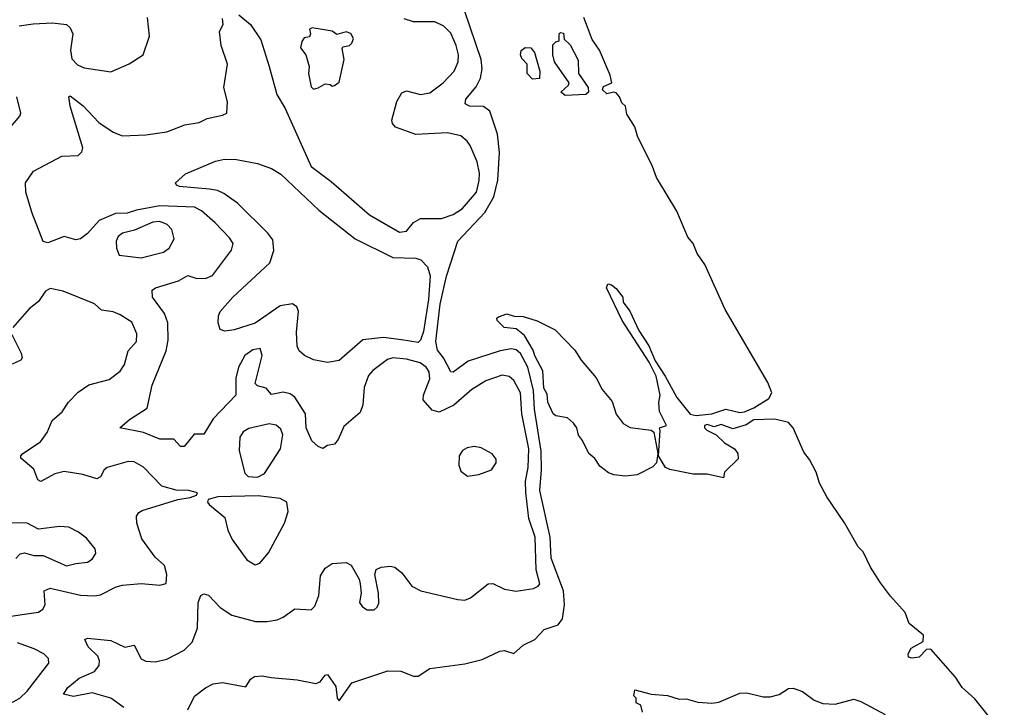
# Model space of a CAD drawing. Extents: x 1493970 to 1595317, y 729910 to 844791.
# Tile 337 of 338: x 1566684 to 1570911, y 837286 to 840235. Entities that reach past the tile are written whole.
import ezdxf

# ---------------------------------------------------------------- set-up
doc = ezdxf.new("R2010")
doc.units = 0

msp = doc.modelspace()

# ---------------------------------------------------------------- linework, layer by layer
at = {"layer": '0CON10XD'}
for points in [[(1566681.2, 840208.8), (1566741.7, 840218.3), (1566825, 840221.8), (1566885, 840214.4), (1566900.9, 840200.9), (1566911.5, 840175), (1566902.5, 840105), (1566908, 840068), (1566931.9, 840041.9), (1566960.7, 840029.3), (1567075, 840011.9), (1567154.3, 840045.7), (1567213.3, 840085), (1567240.5, 840165), (1567232.2, 840245)], [(1568618.8, 837755), (1568695, 837815.8), (1568715, 837817.1), (1568765, 837792.5), (1568815, 837783.5), (1568890, 837795), (1568910, 837805), (1568916.5, 837815), (1568900.6, 837875), (1568896.8, 838015), (1568869.2, 838095), (1568856.9, 838206.9), (1568854.6, 838255.4), (1568867, 838315), (1568870.3, 838395), (1568840.2, 838545), (1568833.5, 838635), (1568805, 838687.7), (1568785, 838704.6), (1568755, 838710.5), (1568685, 838686.2), (1568625, 838649.6), (1568547.7, 838582.3), (1568485, 838552.1), (1568455, 838560.4), (1568416, 838605), (1568417.1, 838625), (1568445.3, 838695), (1568441.5, 838725), (1568428.8, 838745), (1568403.1, 838763.1), (1568345, 838778.8), (1568285.8, 838784.2), (1568262.3, 838777.7), (1568199.6, 838730.4), (1568181.5, 838708.5), (1568163.1, 838656.9), (1568157.5, 838582.5), (1568145, 838550), (1568075, 838490.8), (1568050.9, 838435), (1568035, 838414.2), (1568005, 838408.8), (1567985, 838396), (1567965, 838404), (1567938.7, 838428.7), (1567913.8, 838485), (1567910.5, 838545), (1567865, 838616.4), (1567845, 838630), (1567815, 838637.3), (1567765, 838627.5), (1567742, 838655), (1567705, 838664.5), (1567694.6, 838674.6), (1567725.4, 838795), (1567716.2, 838825), (1567685, 838819.3), (1567650.7, 838795), (1567623.4, 838745), (1567611.9, 838698.1), (1567611.5, 838625), (1567515, 838522.5), (1567475, 838458), (1567432.7, 838457.3), (1567390, 838405), (1567374, 838405), (1567345, 838435.6), (1567285, 838436.6), (1567215, 838464.6), (1567113.8, 838485), (1567155, 838520), (1567231.7, 838568.3), (1567252.6, 838667.4), (1567313.3, 838815), (1567320.7, 838860.7), (1567319.5, 838935), (1567305.3, 838975.3), (1567254.2, 839045), (1567252, 839075), (1567266.7, 839085), (1567365, 839115.4), (1567405, 839138.5), (1567445, 839125.5), (1567483.8, 839126.2), (1567511.4, 839138.6), (1567529.3, 839160.7), (1567593.6, 839246.4), (1567600, 839275), (1567585, 839300), (1567523.3, 839363.3), (1567465, 839415.4), (1567435, 839430.6), (1567285, 839436.7), (1567185, 839418.4), (1567145, 839405.1), (1567095, 839403.8), (1567025, 839373.6), (1566975, 839318.5), (1566945, 839295.6), (1566925, 839291.4), (1566875, 839305.7), (1566805, 839278.2), (1566785, 839284.5), (1566737.9, 839405), (1566710.3, 839495), (1566708.4, 839535), (1566743.8, 839585), (1566865, 839650.6), (1566935, 839653.3), (1566951.3, 839668.7), (1566955.3, 839685), (1566900, 839865), (1566894.4, 839905), (1566901.1, 839908.9), (1566956, 839866), (1567023.3, 839795), (1567085, 839753.3), (1567125, 839737.1), (1567225, 839741.4), (1567315.6, 839754.4), (1567392.5, 839785), (1567455, 839794.5), (1567488.5, 839811.5), (1567555, 839825.6), (1567573.8, 839835), (1567576.4, 839883.6), (1567560, 839945), (1567575.5, 840045), (1567549.4, 840125), (1567541.2, 840185), (1567556.7, 840215), (1567555, 840240)], [(1567405, 837275.3), (1567435, 837333.9), (1567481, 837369), (1567514.2, 837385.8), (1567555, 837392.3), (1567655, 837372.9), (1567674.1, 837405.9), (1567691.9, 837418.1), (1567725, 837420.6), (1567762.8, 837412.8), (1567875, 837403.6), (1567955, 837388.1), (1567973.3, 837395), (1567995, 837424), (1568005, 837425.8), (1568041.4, 837375), (1568046.7, 837325), (1568055, 837313.8), (1568109.5, 837390.5), (1568265, 837442.7), (1568320.3, 837440.3), (1568375, 837419.4), (1568395, 837419.4), (1568445, 837451.5), (1568595, 837471.9), (1568668.7, 837491.3), (1568745, 837527.1), (1568765, 837529.2), (1568805, 837516), (1568845, 837552.7), (1568895, 837575.8), (1568935, 837619.2), (1568995, 837638.9), (1569014.2, 837665.8), (1569022.4, 837725), (1569018.4, 837785), (1568965.2, 837925), (1568961, 838015), (1568917.3, 838215), (1568924.3, 838305), (1568922, 838385), (1568894, 838565), (1568889.9, 838645), (1568865.8, 838745), (1568833.3, 838803.3), (1568815, 838818.9), (1568795, 838824), (1568746.7, 838815), (1568609, 838771), (1568545, 838723.5), (1568534.7, 838724.7), (1568503.7, 838785), (1568478, 838818), (1568470, 838855), (1568489.5, 839015), (1568516.7, 839135), (1568565.4, 839285), (1568681.3, 839408.7), (1568719.5, 839475), (1568736.4, 839546.4), (1568744.3, 839665.7), (1568734.7, 839745), (1568702.9, 839842.9), (1568675, 839863.6), (1568615, 839864.1), (1568595.6, 839875), (1568599.6, 839895), (1568643.3, 839946.7), (1568662.7, 839985), (1568669.1, 840025), (1568664.5, 840065), (1568595, 840270)], [(1567625, 840255.8), (1567674.5, 840215), (1567719.4, 840149.4), (1567754.2, 840034.2), (1567787.2, 839915), (1567823.3, 839855), (1567935.4, 839605), (1568021.2, 839541.2), (1568185, 839397.9), (1568314.1, 839324.1), (1568345, 839328.8), (1568375, 839365.6), (1568405, 839382.7), (1568495, 839382.7), (1568545, 839399.3), (1568585.2, 839424.8), (1568645, 839495.6), (1568656.7, 839545), (1568657.3, 839577.2), (1568647.5, 839625), (1568617.1, 839695), (1568605, 839714.4), (1568577.7, 839737.7), (1568519.8, 839749.8), (1568385, 839742.9), (1568297.5, 839775), (1568285, 839790), (1568282.1, 839805), (1568302.5, 839885), (1568325, 839921.4), (1568345, 839930), (1568405, 839914.5), (1568445, 839922.1), (1568502.2, 839965), (1568549.1, 840015), (1568566.2, 840055), (1568567.3, 840085), (1568557.8, 840125), (1568535, 840177.1), (1568505, 840208.1), (1568466.2, 840226.2), (1568375, 840226.9), (1568335, 840238.9)], [(1569433, 838473), (1569430, 838485), (1569460, 838495), (1569430, 838555), (1569427, 838593), (1569433.8, 838625), (1569415.8, 838705.8), (1569385.8, 838765.8), (1569270, 838945), (1569203.3, 839085), (1569208.3, 839101.7), (1569225, 839097.5), (1569245, 839082.5), (1569272.5, 839045), (1569273.9, 839023.9), (1569303.3, 838985), (1569342.3, 838902.3), (1569385, 838836.7), (1569411.7, 838771.7), (1569455, 838706.7), (1569504.3, 838614.3), (1569562.7, 838542.7), (1569587.9, 838537.9), (1569655, 838545.3), (1569714.7, 838565.3), (1569775, 838550.3), (1569795, 838552.6), (1569835, 838569.7), (1569899.6, 838610.4), (1569912.4, 838635), (1569895, 838679.6), (1569711.8, 838991.8), (1569625.4, 839185), (1569592.4, 839232.4), (1569575.5, 839275), (1569552.6, 839302.6), (1569505, 839414), (1569418, 839558), (1569401.1, 839605), (1569336.3, 839736.3), (1569325, 839776.2), (1569290.8, 839830.8), (1569285, 839864.4), (1569269.2, 839879.2), (1569258.9, 839905), (1569245, 839921.1), (1569235, 839924.3), (1569205, 839917.5), (1569185.8, 839935), (1569190.7, 839949.3), (1569225.7, 839964.3), (1569218.1, 839998.1), (1569172.6, 840105), (1569140.8, 840150.8), (1569105.4, 840245)], [(1567945, 839936.7), (1567965, 839942.5), (1567995, 839960), (1568017, 839957), (1568025, 839950), (1568035, 839952.5), (1568055, 839967.5), (1568076.7, 840065), (1568068.3, 840111.7), (1568071.7, 840118.3), (1568100, 840125), (1568110, 840135), (1568117.5, 840155), (1568105, 840176.7), (1568085, 840183.3), (1568045, 840172.5), (1568025, 840186.2), (1567939.3, 840200.7), (1567927.5, 840195), (1567932.5, 840175), (1567928.3, 840161.7), (1567905, 840157.5), (1567895, 840142.5), (1567890, 840115), (1567912, 840085), (1567926.7, 840035), (1567924.3, 840005), (1567935, 839947.5), (1567945, 839936.7)], [(1569025, 839910.8), (1569006.7, 839925), (1569040, 839955), (1569042.5, 839965), (1568980, 840055), (1568973.3, 840085), (1568973, 840127), (1568985, 840140), (1569000, 840145), (1569000, 840175), (1569005, 840180), (1569018.3, 840178.3), (1569021.7, 840151.7), (1569047, 840127), (1569081.7, 840061.7), (1569083.3, 840005), (1569124.2, 839945), (1569125.8, 839924.2), (1569115, 839913.8), (1569025, 839910.8)], [(1568885, 839980), (1568862.5, 840005), (1568862.5, 840045), (1568839.3, 840069.3), (1568833.8, 840085), (1568836.4, 840103.6), (1568854.1, 840115.9), (1568877.5, 840115), (1568893.8, 840095), (1568916.2, 840015), (1568915, 839982.5), (1568885, 839980)], [(1566645, 839774.4), (1566685, 839821.2), (1566689.2, 839835), (1566671.2, 839905)], [(1568005, 838765.5), (1567945, 838776.7), (1567906, 838795), (1567884.3, 838815), (1567875.6, 838835), (1567872.9, 838895), (1567881.5, 838985), (1567873.1, 839003.1), (1567855, 839016.5), (1567801.9, 839008.1), (1567695, 838933.8), (1567605, 838905.5), (1567565, 838899.4), (1567545, 838906.2), (1567535.6, 838935), (1567536.7, 838965), (1567545, 838984), (1567598.5, 839045), (1567758, 839192), (1567774.8, 839245), (1567770.5, 839290.5), (1567749.7, 839319.7), (1567618.4, 839448.4), (1567559.6, 839489.6), (1567532.6, 839502.6), (1567498.9, 839508.9), (1567370.5, 839519.5), (1567356.7, 839525), (1567352.5, 839535), (1567395, 839573.5), (1567525, 839628.5), (1567563.2, 839636.8), (1567615, 839635.5), (1567705, 839618.9), (1567765, 839596.9), (1567805, 839573.3), (1567968.5, 839418.5), (1568124.7, 839294.7), (1568285.7, 839215.7), (1568385, 839212.9), (1568405.8, 839205.8), (1568435.3, 839175.3), (1568446.5, 839136.5), (1568438.5, 839035), (1568417.4, 838897.4), (1568405, 838861.2), (1568395, 838850.8), (1568322.4, 838862.4), (1568245, 838871.6), (1568157.4, 838862.6), (1568055, 838772.9), (1568005, 838765.5)], [(1567205, 839213.8), (1567301.3, 839238.7), (1567325, 839255.6), (1567346.9, 839295), (1567336.7, 839335), (1567317.4, 839357.4), (1567285, 839370), (1567255, 839366.7), (1567177.4, 839332.6), (1567125, 839320), (1567106.9, 839305), (1567098.7, 839285), (1567099.3, 839255), (1567110.6, 839225), (1567205, 839213.8)], [(1566595, 837669.6), (1566765, 837694.2), (1566783.8, 837706.2), (1566793.2, 837725), (1566789.4, 837785), (1566815, 837796.7), (1566945, 837766.9), (1567005, 837763.6), (1567031.4, 837768.6), (1567097.9, 837802.1), (1567125, 837809.5), (1567205, 837816.7), (1567285, 837810), (1567313, 837817), (1567315.7, 837855), (1567305, 837893.3), (1567265, 837930), (1567208.2, 838008.2), (1567186.8, 838075), (1567185.6, 838105), (1567195, 838120.8), (1567210.2, 838129.8), (1567363, 838177), (1567415, 838185.8), (1567442.5, 838195), (1567447.5, 838205), (1567410, 838215), (1567355, 838216.9), (1567293.9, 838233.9), (1567215, 838316.4), (1567175, 838339.3), (1567150.2, 838339.8), (1567058.8, 838315), (1567046.2, 838305), (1567031.2, 838275), (1567015, 838265.8), (1566955, 838284.4), (1566875, 838297.1), (1566835, 838287.3), (1566775, 838254.4), (1566761.4, 838261.4), (1566745, 838307.1), (1566689.2, 838355), (1566688.6, 838365), (1566697.1, 838375), (1566772.7, 838425), (1566801.5, 838465), (1566823.7, 838516.3), (1566866.2, 838553.8), (1566893.1, 838595), (1566935, 838637.1), (1566981.3, 838668.7), (1567068.3, 838691.7), (1567115, 838727.1), (1567133.8, 838756.2), (1567148.9, 838815), (1567185.3, 838854.7), (1567187.1, 838887.1), (1567165, 838937.3), (1567115, 838970), (1567085, 838981.9), (1567035, 838990), (1567005, 839016), (1566871.1, 839071.1), (1566815, 839081.9), (1566795, 839070.6), (1566765, 839025.8), (1566724.6, 838995.4), (1566654.5, 838915)], [(1569285, 838277.3), (1569235, 838283.3), (1569211.5, 838291.5), (1569175, 838320.5), (1569152.6, 838352.6), (1569127.3, 838375), (1569100.6, 838430.6), (1569083.2, 838453.2), (1569075.4, 838485), (1569061.8, 838505), (1569035, 838527.1), (1568985, 838535.4), (1568973.5, 838545), (1568951.6, 838595), (1568948.3, 838628.3), (1568933.6, 838655), (1568929.1, 838729.1), (1568895, 838793.1), (1568888.3, 838818.3), (1568850.7, 838880.7), (1568815, 838908.9), (1568763.3, 838915), (1568733.3, 838945), (1568732.5, 838955), (1568739.3, 838960.7), (1568775, 838973.3), (1568807, 838963), (1568845, 838962.5), (1568905, 838943.3), (1568982.5, 838905), (1569067.5, 838817.5), (1569094.2, 838775), (1569158.8, 838698.8), (1569185, 838648.8), (1569227.7, 838597.7), (1569245, 838542.5), (1569275, 838503.8), (1569305, 838486), (1569394.3, 838474.3), (1569406.4, 838466.4), (1569424.1, 838374.1), (1569417.1, 838335), (1569402.3, 838317.7), (1569335, 838283.5), (1569285, 838277.3)], [(1566649.5, 838885), (1566690.8, 838805), (1566694.2, 838785), (1566689.2, 838775), (1566651.7, 838758.3)], [(1570910.8, 837165), (1570785, 837322.5), (1570730.3, 837370.3), (1570701.3, 837415), (1570595, 837534.6), (1570576.8, 837533.2), (1570545, 837501.4), (1570515.8, 837495.8), (1570500, 837500), (1570497.5, 837515), (1570511.1, 837538.9), (1570562.5, 837567.5), (1570563.4, 837595), (1570502.5, 837645), (1570485, 837692.8), (1570421.9, 837761.9), (1570379.2, 837819.2), (1570336.9, 837886.9), (1570305, 837952.7), (1570284.1, 837974.1), (1570225, 838076.6), (1570148.8, 838188.8), (1570117.2, 838247.2), (1570103.8, 838295), (1570075, 838348.5), (1570049.8, 838379.8), (1570005, 838483.9), (1569985, 838507.4), (1569925, 838522.2), (1569835, 838519.2), (1569802, 838498), (1569745, 838480), (1569695, 838499.1), (1569665, 838489.2), (1569635, 838498.6), (1569624, 838495), (1569623.8, 838485), (1569633.3, 838475), (1569674.1, 838454.1), (1569709.5, 838419.5), (1569752.5, 838395), (1569767.5, 838375), (1569768.3, 838351.7), (1569710, 838295), (1569705, 838270), (1569635, 838286.2), (1569575, 838285.8), (1569475, 838305.8), (1569456.2, 838315), (1569426.7, 838365), (1569433, 838473)], [(1567705, 838272.9), (1567735, 838288.8), (1567803.9, 838395), (1567813.8, 838455), (1567805, 838478.6), (1567785, 838496.4), (1567755, 838502.1), (1567668, 838482), (1567643.2, 838466.8), (1567628.6, 838445), (1567626.5, 838386.5), (1567650.6, 838290.6), (1567665, 838276.2), (1567705, 838272.9)], [(1568607, 838277), (1568655, 838283.8), (1568710, 838305), (1568730, 838335), (1568729.5, 838349.5), (1568712.3, 838372.3), (1568665, 838398.6), (1568635, 838404.2), (1568605, 838399.2), (1568585, 838388), (1568570, 838365), (1568568.8, 838325), (1568578.3, 838298.3), (1568607, 838277)], [(1567695, 837897.5), (1567715, 837904.2), (1567751.7, 837948.3), (1567821.1, 838075), (1567836.9, 838125), (1567830, 838165), (1567801.9, 838181.9), (1567707.6, 838192.4), (1567535, 838189.2), (1567493.6, 838176.4), (1567490, 838165), (1567496.7, 838155), (1567565, 838100), (1567577.7, 838045), (1567595.4, 838005), (1567658.9, 837918.9), (1567695, 837897.5)], [(1566666.7, 837923.3), (1566685.4, 837944.6), (1566705, 837948.6), (1566745, 837937.1), (1566785, 837937.5), (1566885, 837892.1), (1566925, 837903.2), (1566975, 837907.7), (1566995, 837920.5), (1567011.2, 837945), (1567007.9, 837965), (1566970.5, 838010.5), (1566936.8, 838036.8), (1566895, 838058.2), (1566855, 838060.8), (1566765, 838050), (1566715.4, 838075.4), (1566636.8, 838076.8)], [(1567130.5, 837285), (1567075, 837325.2), (1566995, 837348), (1566915, 837331.9), (1566871.7, 837341.7), (1566890, 837370), (1566938.8, 837411.2), (1567005, 837439.7), (1567025.5, 837465), (1567027.1, 837485), (1567019.6, 837505), (1566977.3, 837545), (1566963.1, 837576.9), (1566975, 837582.9), (1567075, 837572.9), (1567135, 837543.6), (1567175, 837552.5), (1567205, 837494.2), (1567225, 837484), (1567265, 837480), (1567315, 837492.2), (1567389.9, 837530.1), (1567424.6, 837565.4), (1567447.1, 837625), (1567450, 837735), (1567461.9, 837765), (1567475, 837771.9), (1567495, 837767.1), (1567545, 837714.4), (1567595, 837680.5), (1567695.7, 837654.3), (1567746.8, 837653.2), (1567788.9, 837661.1), (1567815, 837671.9), (1567865, 837707.8), (1567935, 837703.1), (1567950.3, 837719.7), (1567967.5, 837765), (1567975, 837850), (1567995, 837882.5), (1568025, 837902.5), (1568085, 837907.5), (1568107.5, 837895), (1568141.2, 837835), (1568146.2, 837815), (1568150, 837775), (1568142, 837735), (1568155, 837716), (1568175, 837704.3), (1568205.7, 837704.3), (1568218, 837715), (1568225, 837732.5), (1568224.2, 837775), (1568208.8, 837855), (1568213.6, 837876.4), (1568235, 837886.7), (1568275, 837890.8), (1568295, 837886.9), (1568325, 837862.9), (1568367.1, 837805), (1568405.4, 837785.4), (1568565, 837748.1), (1568595, 837745.7), (1568618.8, 837755)], [(1566625, 837292.2), (1566684.5, 837325), (1566715.9, 837355), (1566808.8, 837475), (1566807.5, 837495), (1566787.8, 837515), (1566746.7, 837536.7), (1566675, 837562.4)], [(1569357.5, 837265), (1569350, 837295), (1569330, 837305), (1569330, 837325), (1569320, 837335), (1569325, 837360), (1569395, 837342.5), (1569465, 837336.7), (1569515, 837321.2), (1569545, 837322), (1569595, 837307.5), (1569655, 837302.9), (1569685, 837307.1), (1569775, 837345.8), (1569805, 837347.5), (1569875, 837330), (1569905, 837330), (1569945, 837341.2), (1569984.1, 837365.9), (1570005, 837368), (1570045, 837354), (1570095, 837316.2), (1570132.2, 837302.2), (1570185, 837299.2), (1570265, 837321.2), (1570295, 837311.2), (1570400, 837255)]]:
    msp.add_lwpolyline(points, dxfattribs=at)

doc.saveas('drawing.dxf')
